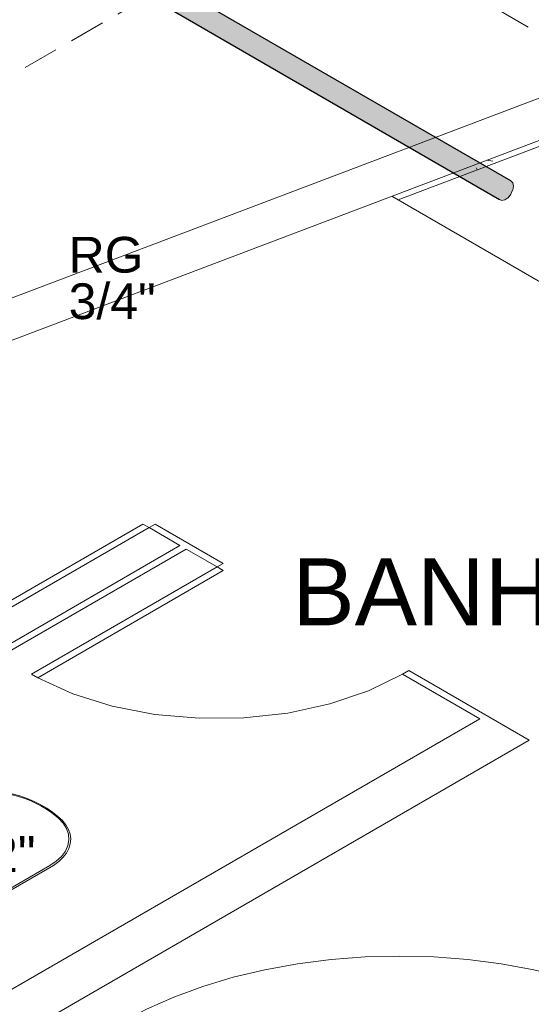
# Model space of a CAD drawing. Header units: millimetres. Extents: x 567 to 934, y -1 to 364.
# Tile 762 of 1056: x 749.29 to 752.15, y 127.03 to 132.54. Entities that reach past the tile are written whole.
import ezdxf

# ---------------------------------------------------------------- set-up
doc = ezdxf.new("R2010")
doc.units = ezdxf.units.MM
doc.header["$MEASUREMENT"] = 0
doc.linetypes.add('JIS_02_2.0', pattern=[0.3, 0.2, -0.1])
doc.linetypes.add('NULL', pattern=[0])
for name, color, linetype, lineweight in [('AF-Condutos', 140, 'Continuous', 25), ('DI-Elementos em corte', 9, 'Continuous', 18), ('DI-Área do detalhe', 10, 'JIS_02_2.0', 0), ('Textos', 7, 'Continuous', 9)]:
    doc.layers.add(name, color=color, linetype=linetype, lineweight=lineweight)
doc.layers.add('ARQ FINA', color=8, linetype='Continuous')
doc.styles.add('Arial', font='arial.ttf')

msp = doc.modelspace()

# ---------------------------------------------------------------- hatches: boundary and pattern name
at = {"layer": 'AF-Condutos', "linetype": 'Continuous'}
for points in [[(749.6321, 132.8992), (749.5664, 132.9314), (747.6668, 134.028), (747.6634, 134.0271), (749.6216, 132.8931), (746.1303, 134.9045), (751.9748, 131.5304), (751.9676, 131.5448), (751.9676, 131.5656), (751.975, 131.5889), (751.9883, 131.6105), (752.0055, 131.6268), (752.0234, 131.635), (750.2221, 132.6749), (746.1586, 135.0209), (746.1105, 135.0488), (746.0926, 135.0406), (746.0755, 135.0243), (746.0621, 135.0027), (746.0548, 134.9794), (746.0548, 134.9586), (747.6634, 134.0271), (747.6668, 134.028), (749.5664, 132.9314), (749.6321, 132.8992), (749.6546, 132.9121)], [(746.1105, 135.0488), (752.0234, 131.635), (752.039, 131.6336), (746.1261, 135.0474)], [(746.1303, 134.9045), (751.975, 131.5301), (751.9748, 131.5304)]]:
    msp.add_hatch(color=151, dxfattribs=at).paths.add_polyline_path(points)
at = {"layer": 'DI-Elementos em corte', "linetype": 'Continuous'}
msp.add_hatch(color=31, dxfattribs=at).paths.add_polyline_path([(752.0387, 131.5589), (752.0494, 131.5818), (752.0532, 131.6043), (752.0496, 131.6225), (752.0392, 131.6334), (752.0237, 131.6349), (752.0058, 131.627), (751.9887, 131.6108), (751.9752, 131.5893), (751.9678, 131.5661), (751.9676, 131.5452), (751.9748, 131.5304), (751.9881, 131.524), (752.0051, 131.5273), (752.023, 131.5396)])

# ---------------------------------------------------------------- linework, layer by layer
at = {"layer": 'AF-Condutos'}
for p, q in [((752.039, 131.6336), (750.2281, 132.6791)), ((750.1185, 132.6019), (751.975, 131.5301))]:
    msp.add_line(p, q, dxfattribs=at)
at = {"layer": 'ARQ FINA', "lineweight": 5}
for p, q in [((752.5751, 132.2406), (744.9891, 129.3665)), ((752.5751, 132.2406), (744.9891, 129.3665)), ((748.653, 130.5179), (752.5224, 131.9839)), ((751.4074, 131.5276), (752.5159, 131.9476)), ((751.372, 131.548), (751.4074, 131.5276)), ((751.4074, 131.5276), (756.1433, 128.7933)), ((749.9772, 129.7133), (748.938, 129.1133)), ((750.0119, 129.6933), (749.9772, 129.7133)), ((750.0465, 129.7133), (750.0119, 129.6933)), ((750.4275, 129.4933), (750.0465, 129.7133)), ((750.0119, 129.6933), (748.9726, 129.0933)), ((750.0119, 129.6933), (750.1851, 129.5933)), ((750.1851, 129.5933), (747.535, 128.0633)), ((747.5697, 128.0433), (750.2197, 129.5733)), ((750.2197, 129.5733), (750.3929, 129.4733)), ((750.3929, 129.4733), (750.4275, 129.4933)), ((750.3929, 129.4733), (749.3537, 128.8733)), ((750.4275, 129.4533), (749.3883, 128.8533)), ((750.3929, 129.4733), (750.4275, 129.4533)), ((751.4668, 128.8933), (751.4321, 128.8733)), ((752.1423, 128.5033), (751.4668, 128.8933)), ((749.3537, 128.8733), (749.3883, 128.8533)), ((751.4321, 128.8733), (751.8651, 128.6233)), ((751.8651, 128.6233), (749.2151, 127.0933)), ((749.4576, 126.9533), (752.1423, 128.5033)), ((749.0367, 127.5488), (749.4769, 127.803)), ((749.4554, 127.8021), (749.1183, 127.6074))]:
    msp.add_line(p, q, dxfattribs=at)
at = {"layer": 'ARQ FINA', "linetype": 'Continuous', "lineweight": 5}
for p, q in [((751.9387, 131.7442), (751.904, 131.7496)), ((751.8451, 131.7068), (751.8504, 131.6954))]:
    msp.add_line(p, q, dxfattribs=at)
at = {"layer": 'ARQ FINA', "lineweight": 5}
for points in [[(749.3883, 128.8533), (749.5855, 128.7638), (749.8062, 128.6948), (750.0439, 128.6486), (750.2919, 128.6263), (750.5427, 128.6287), (750.7892, 128.6558), (751.0242, 128.7066), (751.2408, 128.7797), (751.4327, 128.873)], [(749.3104, 128.1797), (749.2616, 128.1951), (749.2094, 128.206), (749.1549, 128.2124), (749.0993, 128.2138), (749.044, 128.2105), (748.9902, 128.2024), (748.9392, 128.1896), (748.892, 128.1726), (748.8498, 128.1517)], [(749.5465, 128.0307), (749.5244, 128.0555), (749.499, 128.0792), (749.4705, 128.1017), (749.4391, 128.1229), (749.405, 128.1426), (749.3683, 128.1607), (749.3293, 128.1772), (749.2883, 128.1918), (749.2454, 128.2046)], [(749.5038, 128.068), (749.4866, 128.0826), (749.4681, 128.0967), (749.4486, 128.1103), (749.428, 128.1234), (749.4063, 128.1359), (749.3837, 128.1478), (749.3601, 128.1591), (749.3357, 128.1697), (749.3104, 128.1797)], [(749.4554, 127.8021), (749.4917, 127.8264), (749.5211, 127.8537), (749.5431, 127.8831), (749.5572, 127.9142), (749.563, 127.9461), (749.5604, 127.9782), (749.5495, 128.0097), (749.5305, 128.0398), (749.5038, 128.068)], [(749.4769, 127.803), (749.5057, 127.8243), (749.5297, 127.8475), (749.5487, 127.8722), (749.5624, 127.898), (749.5705, 127.9246), (749.5729, 127.9516), (749.5697, 127.9785), (749.5609, 128.005), (749.5465, 128.0307)], [(752.9737, 126.9233), (752.8319, 126.9983), (752.6793, 127.0659), (752.5171, 127.1256), (752.3465, 127.1769), (752.1688, 127.2194), (751.9854, 127.2528), (751.7976, 127.2768), (751.6069, 127.2913), (751.4148, 127.2961), (751.2227, 127.2913), (751.032, 127.2768), (750.8442, 127.2528), (750.6608, 127.2194), (750.4831, 127.1769), (750.3125, 127.1256), (750.1503, 127.0659), (749.9978, 126.9983), (749.856, 126.9233)]]:
    msp.add_lwpolyline(points, dxfattribs=at)
at = {"layer": 'DI-Elementos em corte'}
for p, q in [((752.0392, 131.6334), (752.039, 131.6336)), ((752.0496, 131.6229), (752.0392, 131.6334)), ((752.0496, 131.6225), (752.0496, 131.6229)), ((752.0533, 131.6047), (752.0496, 131.6225)), ((752.0496, 131.5822), (752.0532, 131.6043)), ((752.0532, 131.6043), (752.0533, 131.6047)), ((751.975, 131.5301), (751.9881, 131.524)), ((752.0055, 131.5274), (752.023, 131.5396)), ((752.023, 131.5396), (752.0234, 131.5399)), ((752.0234, 131.5399), (752.0387, 131.5589)), ((752.0387, 131.5589), (752.039, 131.5593)), ((752.039, 131.5593), (752.0494, 131.5818)), ((752.0494, 131.5818), (752.0496, 131.5822)), ((751.9881, 131.524), (751.9883, 131.5239)), ((751.9883, 131.5239), (752.0051, 131.5273)), ((752.0051, 131.5273), (752.0055, 131.5274))]:
    msp.add_line(p, q, dxfattribs=at)
at = {"layer": 'DI-Área do detalhe'}
msp.add_lwpolyline([(744.6408, 129.5676), (750.9229, 133.1945), (757.7147, 129.2733), (751.4326, 125.6464), (744.6408, 129.5676)], dxfattribs=at)

# ---------------------------------------------------------------- texts
at = {"layer": 'ARQ FINA', "linetype": 'NULL', "lineweight": 5, "insert": (750.8147, 129.1467), "char_height": 0.375, "width": 5.415206, "attachment_point": 7, "line_spacing_factor": 0.6, "style": 'Arial'}
msp.add_mtext('BANH FEM', dxfattribs=at)
at = {"layer": 'Textos', "linetype": 'NULL', "char_height": 0.2, "attachment_point": 7, "line_spacing_factor": 0.6, "style": 'Arial'}
for s, insert, width in [('RG', (749.5618, 131.1177), 0.838415), ('3/4"', (749.5618, 130.8577), 0.975), ('1 1/2"', (748.6557, 127.7642), 1.440854)]:
    msp.add_mtext(s, dxfattribs=dict(at, insert=insert, width=width))

doc.saveas('drawing.dxf')
